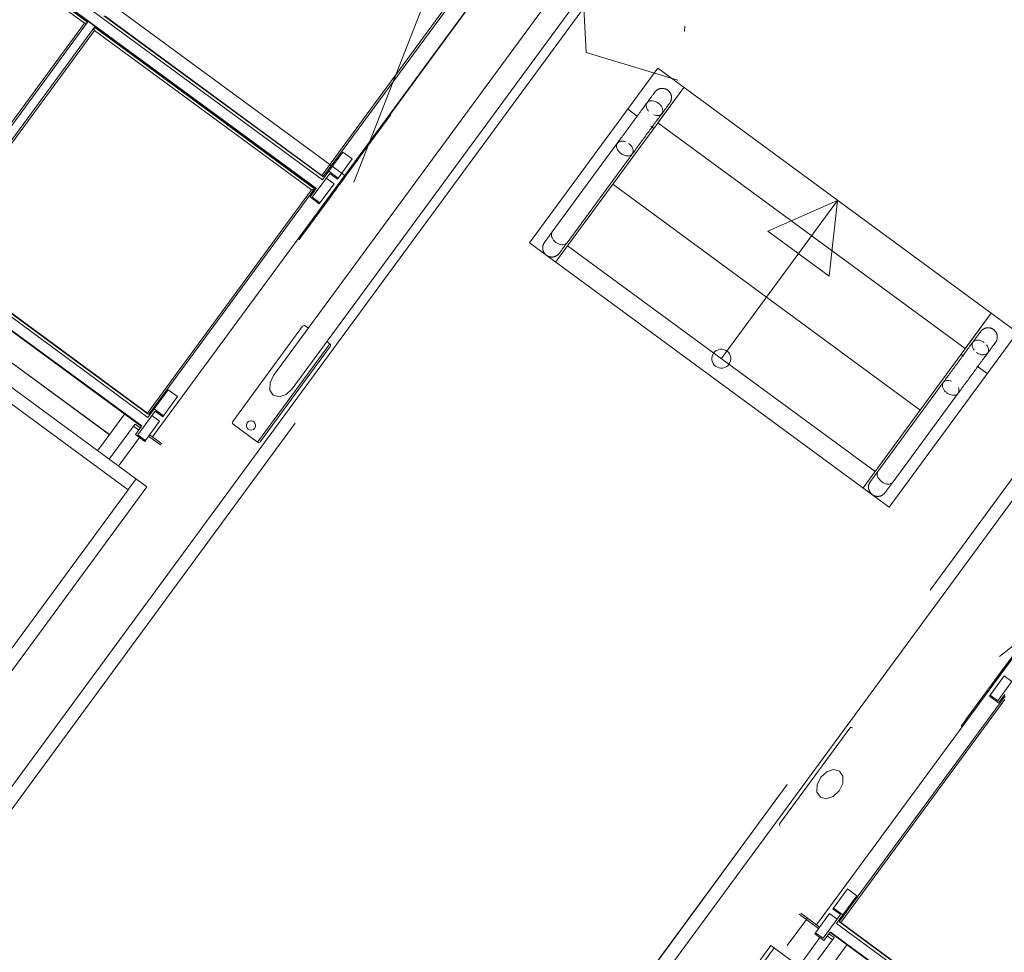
# Model space of a CAD drawing. Header units: metres. Extents: x 135583 to 135939, y 457896 to 458258.
# Tile 267 of 599: x 135785.07 to 135787.65, y 457938.96 to 457941.41. Entities that reach past the tile are written whole.
import ezdxf

# ---------------------------------------------------------------- set-up
doc = ezdxf.new("R2010")
doc.units = ezdxf.units.M
doc.linetypes.add('Hidden', pattern=[4, 2, -2])
doc.layers.add('NIEUWE INSTALLATIE', color=250, linetype='Continuous', lineweight=0)

msp = doc.modelspace()

# ---------------------------------------------------------------- linework, layer by layer
at = {"layer": 'NIEUWE INSTALLATIE', "linetype": 'Hidden'}
for p, q in [((135787.4541, 457939.9144), (135789.2893, 457942.4123)), ((135787.4541, 457939.9144), (135789.2893, 457942.4123)), ((135785.9435, 457940.9834), (135786.3646, 457942.0633)), ((135785.9435, 457940.9834), (135786.3646, 457942.0633)), ((135784.6783, 457941.9129), (135785.9193, 457941.0012)), ((135784.6783, 457941.9129), (135785.9193, 457941.0012)), ((135784.6055, 457938.74), (135786.5669, 457941.4096)), ((135786.4038, 457940.8246), (135786.7401, 457941.2823)), ((135786.7401, 457941.2823), (135787.683, 457940.5896)), ((135784.062, 457941.1248), (135785.3514, 457940.1774)), ((135787.3467, 457940.1319), (135786.4038, 457940.8246)), ((135787.683, 457940.5896), (135787.3467, 457940.1319)), ((135785.691, 457940.3019), (135785.8804, 457940.5597)), ((135785.691, 457940.3019), (135785.8804, 457940.5597)), ((135785.895, 457937.7927), (135787.8563, 457940.4623)), ((135788.5408, 457940.4645), (135787.6361, 457939.7399)), ((135788.5408, 457940.4645), (135787.6361, 457939.7399)), ((135785.3514, 457940.1775), (135785.3721, 457940.2056)), ((135785.3514, 457940.1775), (135785.3721, 457940.2056)), ((135784.4041, 457938.888), (135785.3514, 457940.1774)), ((135785.8755, 457937.7657), (135787.4541, 457939.9144)), ((135785.8755, 457937.7657), (135787.4541, 457939.9144)), ((135787.1324, 457939.0543), (135787.0796, 457938.9824)), ((135787.1324, 457939.0543), (135787.0796, 457938.9824)), ((135787.0454, 457938.9763), (135786.9654, 457938.8674)), ((135787.0454, 457938.9763), (135786.9654, 457938.8674))]:
    msp.add_line(p, q, dxfattribs=at)
at = {"layer": 'NIEUWE INSTALLATIE'}
for p, q in [((135785.4157, 457940.3156), (135786.8651, 457942.2885)), ((135784.6847, 457941.8541), (135785.8613, 457940.9897)), ((135784.6675, 457941.8307), (135785.8441, 457940.9663)), ((135784.6683, 457941.8318), (135785.8449, 457940.9674)), ((135784.6686, 457941.8183), (135785.2371, 457941.4005)), ((135785.2453, 457941.4033), (135784.6687, 457941.8269)), ((135786.6338, 457941.7037), (135785.7327, 457940.4772)), ((135785.7813, 457940.4415), (135786.6824, 457941.668)), ((135786.3977, 457941.6507), (135786.0261, 457941.1448)), ((135785.8596, 457941.0014), (135786.2896, 457941.5866)), ((135785.864, 457940.999), (135786.2978, 457941.5893)), ((135786.5387, 457941.4303), (135784.5566, 457938.7325)), ((135785.2371, 457941.4005), (135784.8072, 457940.8153)), ((135784.8116, 457940.8129), (135785.2453, 457941.4033)), ((135785.2878, 457941.4201), (135785.8615, 457940.9986)), ((135785.2911, 457941.4191), (135785.8596, 457941.0014)), ((135785.2634, 457941.3899), (135784.8297, 457940.7996)), ((135785.2633, 457941.3813), (135784.8334, 457940.7961)), ((135785.8319, 457940.9636), (135785.2633, 457941.3813)), ((135785.8401, 457940.9663), (135785.2634, 457941.3899)), ((135786.8101, 457941.3787), (135786.8112, 457941.3929)), ((135784.2269, 457941.2311), (135785.4035, 457940.3667)), ((135786.8086, 457941.232), (135786.7297, 457941.1245)), ((135786.8086, 457941.232), (135786.7405, 457941.1393)), ((135784.2098, 457941.2077), (135785.3863, 457940.3433)), ((135784.2106, 457941.2088), (135785.3872, 457940.3444)), ((135785.4003, 457940.1849), (135784.0545, 457941.1737)), ((135786.6612, 457941.1748), (135786.6864, 457941.1563)), ((135786.0401, 457941.1605), (135786.0211, 457941.1346)), ((135786.0277, 457941.1436), (135786.0253, 457941.1453)), ((135786.0401, 457941.1605), (135786.0377, 457941.1623)), ((135784.2142, 457941.1209), (135785.3022, 457940.3216)), ((135785.3023, 457940.3217), (135784.2143, 457941.121)), ((135786.0211, 457941.1346), (135785.9558, 457941.0457)), ((135786.0211, 457941.1346), (135786.0187, 457941.1364)), ((135786.7297, 457941.1245), (135786.4723, 457940.7743)), ((135786.722, 457941.1301), (135786.7297, 457941.1245)), ((135786.7405, 457941.1393), (135787.5464, 457940.5473)), ((135786.6347, 457941.0867), (135786.4633, 457940.8535)), ((135785.9146, 457941.0622), (135785.8778, 457941.0122)), ((135785.9542, 457941.0469), (135785.8825, 457940.9493)), ((135785.902, 457940.9945), (135785.9387, 457941.0445)), ((135785.9387, 457941.0445), (135785.9146, 457941.0622)), ((135785.9558, 457941.0457), (135785.9534, 457941.0475)), ((135786.5023, 457940.8249), (135786.6729, 457941.0572)), ((135786.6729, 457941.0572), (135786.6733, 457941.0576)), ((135785.8613, 457940.9897), (135785.8778, 457941.0122)), ((135785.8768, 457941.0163), (135785.8794, 457941.0144)), ((135785.8778, 457941.0122), (135785.902, 457940.9945)), ((135785.8848, 457941.0217), (135785.8821, 457941.0236)), ((135785.8861, 457941.0235), (135785.8835, 457941.0255)), ((135785.8799, 457941.0067), (135785.8343, 457940.9445)), ((135785.8912, 457940.9797), (135785.871, 457940.9945)), ((135785.9001, 457940.9919), (135785.8799, 457941.0067)), ((135785.902, 457940.9945), (135785.9001, 457940.9919)), ((135788.6058, 457941.0096), (135787.1564, 457939.0368)), ((135785.4019, 457940.3784), (135785.8319, 457940.9636)), ((135785.4063, 457940.3759), (135785.8401, 457940.9663)), ((135785.8283, 457940.9449), (135785.8444, 457940.9667)), ((135785.8544, 457940.9297), (135785.8912, 457940.9797)), ((135786.6221, 457940.9781), (135787.428, 457940.3861)), ((135785.8807, 457940.9436), (135785.8122, 457940.8503)), ((135785.8525, 457940.9271), (135785.8283, 457940.9449)), ((135785.8343, 457940.9445), (135785.8544, 457940.9297)), ((135785.8807, 457940.9436), (135785.8783, 457940.9453)), ((135785.8841, 457940.9481), (135785.8817, 457940.9499)), ((135786.9067, 457940.5209), (135787.2116, 457940.936)), ((135787.2116, 457940.936), (135787.0284, 457940.8556)), ((135787.2116, 457940.936), (135787.1896, 457940.7372)), ((135785.8544, 457940.9297), (135785.8525, 457940.9271)), ((135785.7973, 457940.8351), (135785.7998, 457940.8333)), ((135785.8122, 457940.8503), (135785.8098, 457940.8521)), ((135787.0284, 457940.8556), (135787.1896, 457940.7372)), ((135786.5037, 457940.817), (135787.3096, 457940.2249)), ((135784.8301, 457940.7971), (135785.4038, 457940.3755)), ((135784.8334, 457940.7961), (135785.4019, 457940.3784)), ((135787.5355, 457940.5324), (135787.6145, 457940.6399)), ((135787.5464, 457940.5473), (135787.6145, 457940.6399)), ((135785.6255, 457940.3563), (135785.809, 457940.6061)), ((135785.816, 457940.6071), (135785.8239, 457940.6013)), ((135785.8815, 457940.5528), (135785.698, 457940.303)), ((135785.8725, 457940.5656), (135785.8805, 457940.5598)), ((135787.2782, 457940.1822), (135787.5355, 457940.5324)), ((135787.5419, 457940.5277), (135787.5355, 457940.5324)), ((135787.604, 457940.4821), (135787.5775, 457940.5016)), ((135787.4886, 457940.4587), (135787.3172, 457940.2254)), ((135787.4889, 457940.459), (135787.4886, 457940.4587)), ((135785.4568, 457940.4392), (135785.4201, 457940.3892)), ((135785.4443, 457940.3714), (135785.481, 457940.4214)), ((135785.481, 457940.4214), (135785.4568, 457940.4392)), ((135785.9025, 457937.7438), (135787.8845, 457940.4416)), ((135787.3568, 457940.1978), (135787.5275, 457940.4301)), ((135785.4191, 457940.3933), (135785.4217, 457940.3914)), ((135785.427, 457940.3987), (135785.4244, 457940.4006)), ((135785.4284, 457940.4005), (135785.4258, 457940.4024)), ((135785.3424, 457940.3763), (135785.2714, 457940.2797)), ((135785.4222, 457940.3836), (135785.3766, 457940.3215)), ((135785.4035, 457940.3667), (135785.4201, 457940.3892)), ((135785.4334, 457940.3567), (135785.4133, 457940.3715)), ((135785.4201, 457940.3892), (135785.4443, 457940.3714)), ((135785.4424, 457940.3688), (135785.4222, 457940.3836)), ((135785.4443, 457940.3714), (135785.4424, 457940.3688)), ((135785.3657, 457940.3438), (135785.302, 457940.2572)), ((135785.3697, 457940.3494), (135785.3657, 457940.3438)), ((135785.3794, 457940.3338), (135785.3657, 457940.3438)), ((135785.3834, 457940.3393), (135785.3697, 457940.3494)), ((135785.3706, 457940.3219), (135785.3867, 457940.3437)), ((135785.3967, 457940.3067), (135785.4334, 457940.3567)), ((135785.691, 457940.3019), (135785.6265, 457940.3493)), ((135785.3948, 457940.3041), (135785.3706, 457940.3219)), ((135785.3766, 457940.3215), (135785.3967, 457940.3067)), ((135785.4371, 457940.2942), (135785.4049, 457940.3178)), ((135785.4157, 457940.3156), (135785.4076, 457940.3215)), ((135785.4399, 457940.2979), (135785.4157, 457940.3156)), ((135785.3282, 457940.2421), (135785.3811, 457940.3142)), ((135785.3967, 457940.3067), (135785.3948, 457940.3041)), ((135784.4116, 457938.8391), (135785.4003, 457940.1849)), ((135787.6226, 457939.673), (135787.6933, 457939.7692)), ((135787.6113, 457939.639), (135787.648, 457939.689)), ((135787.62, 457939.6728), (135787.6224, 457939.6711)), ((135787.6771, 457939.6864), (135787.6314, 457939.6242)), ((135787.6681, 457939.6742), (135787.648, 457939.689)), ((135787.5481, 457939.575), (135787.6166, 457939.6682)), ((135787.619, 457939.6665), (135787.6166, 457939.6682)), ((135787.6505, 457939.6362), (135787.2167, 457939.0458)), ((135787.6503, 457939.6276), (135787.2204, 457939.0424)), ((135787.6113, 457939.639), (135787.6094, 457939.6364)), ((135787.6094, 457939.6364), (135787.6335, 457939.6186)), ((135787.6314, 457939.6242), (135787.6113, 457939.639)), ((135787.6335, 457939.6186), (135787.6496, 457939.6405)), ((135787.5505, 457939.5732), (135787.5481, 457939.575)), ((135787.2435, 457939.5522), (135787.0599, 457939.3024)), ((135787.5356, 457939.558), (135787.5381, 457939.5562)), ((135787.2011, 457939.0807), (135787.2378, 457939.1307)), ((135787.262, 457939.113), (135787.2378, 457939.1307)), ((135787.262, 457939.113), (135787.2253, 457939.063)), ((135787.2011, 457939.0807), (135787.1992, 457939.0781)), ((135787.1992, 457939.0781), (135787.2194, 457939.0633)), ((135787.2253, 457939.063), (135787.2011, 457939.0807)), ((135787.1617, 457939.0271), (135787.1104, 457939.0648)), ((135787.1564, 457939.0368), (135787.1155, 457939.0668)), ((135787.1535, 457939.016), (135787.1903, 457939.066)), ((135787.2194, 457939.0633), (135787.1737, 457939.0012)), ((135787.2104, 457939.0512), (135787.1903, 457939.066)), ((135787.2087, 457939.0404), (135787.2253, 457939.063)), ((135787.2295, 457939.0632), (135787.2269, 457939.0652)), ((135787.2348, 457939.0705), (135787.2322, 457939.0724)), ((135787.2362, 457939.0723), (135787.2336, 457939.0743)), ((135787.1645, 457939.0308), (135787.1564, 457939.0368)), ((135787.2087, 457939.0404), (135788.3853, 457938.176)), ((135787.2171, 457939.0434), (135787.7909, 457938.6218)), ((135787.789, 457938.6247), (135787.2204, 457939.0424)), ((135787.1653, 457939.0033), (135787.1104, 457938.9286)), ((135787.1535, 457939.016), (135787.1516, 457939.0134)), ((135787.1516, 457939.0134), (135787.1758, 457938.9956)), ((135787.1737, 457939.0012), (135787.1535, 457939.016)), ((135787.1758, 457938.9956), (135787.1919, 457939.0175)), ((135787.1982, 457938.9975), (135787.1845, 457939.0075)), ((135787.2023, 457939.003), (135787.1886, 457939.0131)), ((135787.1915, 457939.017), (135788.3681, 457938.1526)), ((135787.1924, 457939.0182), (135788.369, 457938.1537)), ((135787.1982, 457938.9975), (135787.2023, 457939.003)), ((135787.0365, 457938.9828), (135786.0478, 457937.637)), ((135788.3824, 457937.9941), (135787.0365, 457938.9828)), ((135787.1346, 457938.9108), (135787.1982, 457938.9975)), ((135787.2362, 457938.985), (135787.1652, 457938.8883))]:
    msp.add_line(p, q, dxfattribs=at)
at = {"layer": 'NIEUWE INSTALLATIE', "flags": 128}
for points in [[(135786.4959, 457942.4018), (135786.5519, 457941.3239), (135786.7928, 457941.2511)], [(135786.7324, 457941.2197), (135786.7324, 457941.2197), (135786.7322, 457941.2195), (135786.732, 457941.2192), (135786.7317, 457941.2187), (135786.7312, 457941.2181), (135786.7307, 457941.2174), (135786.7301, 457941.2166), (135786.7294, 457941.2156), (135786.7286, 457941.2146), (135786.7277, 457941.2134), (135786.7268, 457941.2121), (135786.7257, 457941.2106), (135786.7246, 457941.2091), (135786.7234, 457941.2074), (135786.7221, 457941.2057), (135786.7207, 457941.2038), (135786.7193, 457941.2018), (135786.7177, 457941.1997), (135786.7161, 457941.1976), (135786.7145, 457941.1953), (135786.7127, 457941.1929), (135786.7109, 457941.1905), (135786.7091, 457941.188), (135786.7072, 457941.1854), (135786.7052, 457941.1827), (135786.7032, 457941.1799), (135786.7011, 457941.1771), (135786.699, 457941.1743), (135786.6969, 457941.1713), (135786.6947, 457941.1684), (135786.6924, 457941.1653), (135786.6902, 457941.1623), (135786.6879, 457941.1592), (135786.6856, 457941.156), (135786.6833, 457941.1528), (135786.6809, 457941.1497), (135786.6786, 457941.1465), (135786.6762, 457941.1432), (135786.6739, 457941.14), (135786.6715, 457941.1368), (135786.6691, 457941.1336), (135786.6668, 457941.1304), (135786.6644, 457941.1272), (135786.6621, 457941.124), (135786.6598, 457941.1208), (135786.6575, 457941.1177), (135786.6552, 457941.1146), (135786.653, 457941.1116), (135786.6508, 457941.1086), (135786.6486, 457941.1056), (135786.6464, 457941.1027), (135786.6444, 457941.0999), (135786.6423, 457941.0971), (135786.6403, 457941.0944), (135786.6384, 457941.0917), (135786.6365, 457941.0892), (135786.6347, 457941.0868)], [(135786.7286, 457941.2146), (135786.7291, 457941.2153), (135786.7299, 457941.2163), (135786.7305, 457941.2171), (135786.7311, 457941.2179), (135786.7315, 457941.2185), (135786.7319, 457941.219), (135786.7322, 457941.2194), (135786.7323, 457941.2196), (135786.7324, 457941.2197)], [(135786.7324, 457941.2197), (135786.733, 457941.2205), (135786.7336, 457941.2212), (135786.7343, 457941.222), (135786.735, 457941.2227), (135786.7357, 457941.2233), (135786.7364, 457941.224), (135786.7371, 457941.2246), (135786.7379, 457941.2251), (135786.7387, 457941.2257), (135786.7395, 457941.2262), (135786.7404, 457941.2267), (135786.7412, 457941.2271), (135786.7421, 457941.2275), (135786.743, 457941.2279), (135786.7439, 457941.2282), (135786.7448, 457941.2285), (135786.7457, 457941.2288), (135786.7467, 457941.229), (135786.7476, 457941.2292), (135786.7486, 457941.2294), (135786.7495, 457941.2295), (135786.7505, 457941.2296), (135786.7515, 457941.2296), (135786.7524, 457941.2296), (135786.7534, 457941.2295), (135786.7544, 457941.2295), (135786.7553, 457941.2293), (135786.7563, 457941.2292), (135786.7572, 457941.229), (135786.7582, 457941.2288), (135786.7591, 457941.2285), (135786.76, 457941.2282), (135786.7609, 457941.2278), (135786.7618, 457941.2275), (135786.7627, 457941.2271), (135786.7635, 457941.2266), (135786.7644, 457941.2261), (135786.7652, 457941.2256), (135786.766, 457941.2251), (135786.7662, 457941.2249)], [(135786.7662, 457941.2249), (135786.767, 457941.2243), (135786.7677, 457941.2237), (135786.7684, 457941.2231), (135786.7691, 457941.2224), (135786.7698, 457941.2217), (135786.7704, 457941.2209), (135786.771, 457941.2202), (135786.7716, 457941.2194), (135786.7721, 457941.2186), (135786.7726, 457941.2178), (135786.7731, 457941.217), (135786.7736, 457941.2161), (135786.774, 457941.2152), (135786.7743, 457941.2143), (135786.7747, 457941.2134), (135786.775, 457941.2125), (135786.7752, 457941.2116), (135786.7755, 457941.2106), (135786.7757, 457941.2097), (135786.7758, 457941.2087), (135786.7759, 457941.2078), (135786.776, 457941.2068), (135786.776, 457941.2059), (135786.776, 457941.2049), (135786.776, 457941.2039), (135786.7759, 457941.203), (135786.7758, 457941.202), (135786.7756, 457941.2011), (135786.7754, 457941.2001), (135786.7752, 457941.1992), (135786.7749, 457941.1982), (135786.7746, 457941.1973), (135786.7743, 457941.1964), (135786.7739, 457941.1955), (135786.7735, 457941.1947), (135786.773, 457941.1938), (135786.7726, 457941.193), (135786.772, 457941.1921), (135786.7715, 457941.1914), (135786.7713, 457941.1911)], [(135786.6733, 457941.0577), (135786.6751, 457941.0601), (135786.677, 457941.0627), (135786.6789, 457941.0653), (135786.6809, 457941.068), (135786.6829, 457941.0708), (135786.685, 457941.0736), (135786.6872, 457941.0765), (135786.6893, 457941.0795), (135786.6915, 457941.0825), (135786.6938, 457941.0855), (135786.696, 457941.0886), (135786.6983, 457941.0917), (135786.7006, 457941.0949), (135786.703, 457941.0981), (135786.7053, 457941.1012), (135786.7077, 457941.1045), (135786.71, 457941.1077), (135786.7124, 457941.1109), (135786.7148, 457941.1141), (135786.7171, 457941.1173), (135786.7195, 457941.1205), (135786.7218, 457941.1237), (135786.7242, 457941.1269), (135786.7265, 457941.13), (135786.7287, 457941.1332), (135786.731, 457941.1362), (135786.7332, 457941.1393), (135786.7354, 457941.1423), (135786.7376, 457941.1452), (135786.7397, 457941.1481), (135786.7418, 457941.1509), (135786.7438, 457941.1537), (135786.7458, 457941.1563), (135786.7477, 457941.159), (135786.7496, 457941.1615), (135786.7514, 457941.164), (135786.7531, 457941.1663), (135786.7548, 457941.1686), (135786.7564, 457941.1708), (135786.7579, 457941.1729), (135786.7594, 457941.1749), (135786.7608, 457941.1768), (135786.7621, 457941.1786), (135786.7633, 457941.1802), (135786.7645, 457941.1818), (135786.7655, 457941.1832), (135786.7665, 457941.1846), (135786.7674, 457941.1858), (135786.7682, 457941.1869), (135786.7689, 457941.1879), (135786.7696, 457941.1887), (135786.7701, 457941.1894), (135786.7705, 457941.19), (135786.7709, 457941.1905), (135786.7711, 457941.1908), (135786.7713, 457941.1911), (135786.7713, 457941.1911)], [(135786.7713, 457941.1911), (135786.7713, 457941.1911), (135786.7712, 457941.1909), (135786.7709, 457941.1906), (135786.7706, 457941.1901), (135786.7702, 457941.1895), (135786.7697, 457941.1888), (135786.769, 457941.188), (135786.7683, 457941.1871), (135786.7676, 457941.186), (135786.7674, 457941.1858)], [(135786.4633, 457940.8535), (135786.4616, 457940.8511), (135786.4599, 457940.8488), (135786.4583, 457940.8466), (135786.4567, 457940.8445), (135786.4552, 457940.8425), (135786.4538, 457940.8406), (135786.4525, 457940.8387), (135786.4513, 457940.837), (135786.4501, 457940.8355), (135786.449, 457940.834), (135786.448, 457940.8326), (135786.4471, 457940.8314), (135786.4463, 457940.8303), (135786.4455, 457940.8293), (135786.4449, 457940.8284), (135786.4444, 457940.8276), (135786.4439, 457940.827), (135786.4435, 457940.8265), (135786.4433, 457940.8261), (135786.4431, 457940.8259), (135786.443, 457940.8258)], [(135786.443, 457940.8258), (135786.443, 457940.8258), (135786.4432, 457940.826), (135786.4434, 457940.8264), (135786.4437, 457940.8268), (135786.4442, 457940.8274), (135786.4447, 457940.8281), (135786.4453, 457940.8289), (135786.446, 457940.8299), (135786.4468, 457940.8309), (135786.4471, 457940.8314)], [(135786.447, 457940.7929), (135786.4466, 457940.7932), (135786.4459, 457940.7939), (135786.4452, 457940.7945), (135786.4446, 457940.7952), (135786.4439, 457940.796), (135786.4433, 457940.7967), (135786.4428, 457940.7975), (135786.4422, 457940.7983), (135786.4417, 457940.7991), (135786.4412, 457940.8), (135786.4408, 457940.8008), (135786.4404, 457940.8017), (135786.44, 457940.8026), (135786.4397, 457940.8035), (135786.4394, 457940.8044), (135786.4391, 457940.8053), (135786.4389, 457940.8063), (135786.4387, 457940.8072), (135786.4385, 457940.8082), (135786.4384, 457940.8091), (135786.4383, 457940.8101), (135786.4383, 457940.8111), (135786.4383, 457940.812), (135786.4384, 457940.813), (135786.4384, 457940.814), (135786.4385, 457940.8149), (135786.4387, 457940.8159), (135786.4389, 457940.8168), (135786.4391, 457940.8178), (135786.4394, 457940.8187), (135786.4397, 457940.8196), (135786.4401, 457940.8205), (135786.4404, 457940.8214), (135786.4408, 457940.8223), (135786.4413, 457940.8231), (135786.4418, 457940.824), (135786.4423, 457940.8248), (135786.4428, 457940.8256), (135786.443, 457940.8258)], [(135786.4819, 457940.7972), (135786.482, 457940.7972), (135786.4821, 457940.7974), (135786.4823, 457940.7978), (135786.4827, 457940.7982), (135786.4831, 457940.7988), (135786.4836, 457940.7995), (135786.4842, 457940.8003), (135786.4849, 457940.8013), (135786.4857, 457940.8024), (135786.4866, 457940.8035), (135786.4876, 457940.8049), (135786.4886, 457940.8063), (135786.4897, 457940.8078), (135786.491, 457940.8095), (135786.4923, 457940.8113), (135786.4936, 457940.8131), (135786.4951, 457940.8151), (135786.4966, 457940.8172), (135786.4982, 457940.8194), (135786.4999, 457940.8216), (135786.5016, 457940.824), (135786.5023, 457940.8249)], [(135786.5023, 457940.8249), (135786.5019, 457940.8244), (135786.5016, 457940.824)], [(135786.4819, 457940.7972), (135786.4813, 457940.7964), (135786.4807, 457940.7957), (135786.4801, 457940.795), (135786.4794, 457940.7943), (135786.4787, 457940.7936), (135786.478, 457940.793), (135786.4772, 457940.7924), (135786.4764, 457940.7918), (135786.4756, 457940.7912), (135786.4748, 457940.7907), (135786.474, 457940.7903), (135786.4731, 457940.7898), (135786.4722, 457940.7894), (135786.4713, 457940.789), (135786.4704, 457940.7887), (135786.4695, 457940.7884), (135786.4686, 457940.7881), (135786.4677, 457940.7879), (135786.4667, 457940.7877), (135786.4658, 457940.7876), (135786.4648, 457940.7874), (135786.4638, 457940.7874), (135786.4629, 457940.7873), (135786.4619, 457940.7873), (135786.4609, 457940.7874), (135786.46, 457940.7875), (135786.459, 457940.7876), (135786.4581, 457940.7877), (135786.4571, 457940.7879), (135786.4562, 457940.7882), (135786.4553, 457940.7884), (135786.4543, 457940.7887), (135786.4534, 457940.7891), (135786.4525, 457940.7895), (135786.4517, 457940.7899), (135786.4508, 457940.7903), (135786.45, 457940.7908), (135786.4494, 457940.7912)], [(135786.4857, 457940.8023), (135786.485, 457940.8014), (135786.4843, 457940.8005), (135786.4837, 457940.7996), (135786.4832, 457940.7989), (135786.4827, 457940.7983), (135786.4824, 457940.7978), (135786.4821, 457940.7975), (135786.482, 457940.7973), (135786.4819, 457940.7972)], [(135787.5867, 457940.5921), (135787.5873, 457940.5929), (135787.5879, 457940.5937), (135787.5885, 457940.5944), (135787.5892, 457940.5951), (135787.5899, 457940.5957), (135787.5906, 457940.5964), (135787.5914, 457940.597), (135787.5921, 457940.5975), (135787.5929, 457940.5981), (135787.5938, 457940.5986), (135787.5946, 457940.5991), (135787.5955, 457940.5995), (135787.5963, 457940.5999), (135787.5972, 457940.6003), (135787.5981, 457940.6006), (135787.5991, 457940.6009), (135787.6, 457940.6012), (135787.6009, 457940.6014), (135787.6019, 457940.6016), (135787.6028, 457940.6018), (135787.6038, 457940.6019), (135787.6047, 457940.602), (135787.6057, 457940.602), (135787.6067, 457940.602), (135787.6076, 457940.6019), (135787.6086, 457940.6019), (135787.6096, 457940.6018), (135787.6105, 457940.6016), (135787.6115, 457940.6014), (135787.6124, 457940.6012), (135787.6133, 457940.6009), (135787.6142, 457940.6006), (135787.6151, 457940.6002), (135787.616, 457940.5999), (135787.6169, 457940.5995), (135787.6178, 457940.599), (135787.6186, 457940.5985), (135787.6194, 457940.598), (135787.6202, 457940.5975), (135787.6204, 457940.5973)], [(135787.5867, 457940.5921), (135787.5866, 457940.5921), (135787.5865, 457940.5919), (135787.5862, 457940.5916), (135787.5859, 457940.5911), (135787.5855, 457940.5905), (135787.585, 457940.5898), (135787.5844, 457940.589), (135787.5837, 457940.5881), (135787.5829, 457940.587), (135787.582, 457940.5858), (135787.581, 457940.5845), (135787.58, 457940.583), (135787.5788, 457940.5815), (135787.5776, 457940.5798), (135787.5763, 457940.5781), (135787.5749, 457940.5762), (135787.5735, 457940.5742), (135787.572, 457940.5721), (135787.5704, 457940.57), (135787.5687, 457940.5677), (135787.567, 457940.5653), (135787.5652, 457940.5629), (135787.5633, 457940.5604), (135787.5614, 457940.5578), (135787.5594, 457940.5551), (135787.5574, 457940.5524), (135787.5554, 457940.5495), (135787.5533, 457940.5467), (135787.5511, 457940.5437), (135787.5489, 457940.5408), (135787.5467, 457940.5377), (135787.5444, 457940.5347), (135787.5422, 457940.5316), (135787.5398, 457940.5284), (135787.5375, 457940.5253), (135787.5352, 457940.5221), (135787.5328, 457940.5189), (135787.5305, 457940.5156), (135787.5281, 457940.5124), (135787.5257, 457940.5092), (135787.5234, 457940.506), (135787.521, 457940.5028), (135787.5187, 457940.4996), (135787.5163, 457940.4964), (135787.514, 457940.4932), (135787.5117, 457940.4901), (135787.5094, 457940.487), (135787.5072, 457940.484), (135787.505, 457940.481), (135787.5028, 457940.478), (135787.5007, 457940.4751), (135787.4986, 457940.4723), (135787.4966, 457940.4695), (135787.4946, 457940.4668), (135787.4926, 457940.4641), (135787.4907, 457940.4616), (135787.4889, 457940.4591), (135787.4886, 457940.4587)], [(135787.5829, 457940.587), (135787.5834, 457940.5877), (135787.5841, 457940.5887), (135787.5847, 457940.5895), (135787.5853, 457940.5903), (135787.5858, 457940.5909), (135787.5861, 457940.5914), (135787.5864, 457940.5918), (135787.5866, 457940.592), (135787.5867, 457940.5921)], [(135787.6204, 457940.5973), (135787.6212, 457940.5967), (135787.6219, 457940.5961), (135787.6227, 457940.5955), (135787.6233, 457940.5948), (135787.624, 457940.5941), (135787.6246, 457940.5934), (135787.6252, 457940.5926), (135787.6258, 457940.5918), (135787.6264, 457940.591), (135787.6269, 457940.5902), (135787.6274, 457940.5894), (135787.6278, 457940.5885), (135787.6282, 457940.5876), (135787.6286, 457940.5867), (135787.6289, 457940.5858), (135787.6292, 457940.5849), (135787.6295, 457940.584), (135787.6297, 457940.5831), (135787.6299, 457940.5821), (135787.63, 457940.5811), (135787.6302, 457940.5802), (135787.6302, 457940.5792), (135787.6303, 457940.5783), (135787.6303, 457940.5773), (135787.6302, 457940.5763), (135787.6301, 457940.5754), (135787.63, 457940.5744), (135787.6299, 457940.5735), (135787.6297, 457940.5725), (135787.6294, 457940.5716), (135787.6292, 457940.5706), (135787.6289, 457940.5697), (135787.6285, 457940.5688), (135787.6281, 457940.5679), (135787.6277, 457940.5671), (135787.6273, 457940.5662), (135787.6268, 457940.5654), (135787.6263, 457940.5646), (135787.6257, 457940.5638), (135787.6256, 457940.5635)], [(135787.5275, 457940.4301), (135787.5293, 457940.4326), (135787.5312, 457940.4351), (135787.5332, 457940.4377), (135787.5351, 457940.4404), (135787.5372, 457940.4432), (135787.5393, 457940.4461), (135787.5414, 457940.4489), (135787.5436, 457940.4519), (135787.5458, 457940.4549), (135787.548, 457940.4579), (135787.5503, 457940.461), (135787.5526, 457940.4641), (135787.5549, 457940.4673), (135787.5572, 457940.4705), (135787.5595, 457940.4737), (135787.5619, 457940.4769), (135787.5643, 457940.4801), (135787.5666, 457940.4833), (135787.569, 457940.4865), (135787.5714, 457940.4897), (135787.5737, 457940.4929), (135787.5761, 457940.4961), (135787.5784, 457940.4993), (135787.5807, 457940.5024), (135787.583, 457940.5056), (135787.5852, 457940.5086), (135787.5875, 457940.5117), (135787.5897, 457940.5147), (135787.5918, 457940.5176), (135787.5939, 457940.5205), (135787.596, 457940.5233), (135787.598, 457940.5261), (135787.6, 457940.5287), (135787.6019, 457940.5314), (135787.6038, 457940.5339), (135787.6056, 457940.5364), (135787.6074, 457940.5387), (135787.609, 457940.541), (135787.6106, 457940.5432), (135787.6122, 457940.5453), (135787.6136, 457940.5473), (135787.615, 457940.5492), (135787.6163, 457940.551), (135787.6176, 457940.5526), (135787.6187, 457940.5542), (135787.6198, 457940.5556), (135787.6208, 457940.557), (135787.6217, 457940.5582), (135787.6225, 457940.5593), (135787.6232, 457940.5603), (135787.6238, 457940.5611), (135787.6243, 457940.5618), (135787.6248, 457940.5624), (135787.6251, 457940.5629), (135787.6254, 457940.5632), (135787.6255, 457940.5635), (135787.6256, 457940.5635)], [(135787.6256, 457940.5635), (135787.6255, 457940.5635), (135787.6254, 457940.5633), (135787.6252, 457940.563), (135787.6248, 457940.5625), (135787.6244, 457940.5619), (135787.6239, 457940.5612), (135787.6233, 457940.5604), (135787.6226, 457940.5595), (135787.6218, 457940.5584), (135787.6217, 457940.5582)], [(135785.7318, 457940.425), (135785.723, 457940.4385), (135785.7234, 457940.4576), (135785.7327, 457940.4772), (135785.7328, 457940.4772)], [(135785.7813, 457940.4415), (135785.7655, 457940.4267), (135785.7473, 457940.4207), (135785.7318, 457940.425)], [(135787.3172, 457940.2254), (135787.3158, 457940.2235), (135787.3141, 457940.2212), (135787.3125, 457940.219), (135787.311, 457940.2169), (135787.3095, 457940.2149), (135787.3081, 457940.213), (135787.3068, 457940.2111), (135787.3055, 457940.2095), (135787.3043, 457940.2079), (135787.3033, 457940.2064), (135787.3023, 457940.205), (135787.3013, 457940.2038), (135787.3005, 457940.2027), (135787.2998, 457940.2017), (135787.2991, 457940.2008), (135787.2986, 457940.2), (135787.2981, 457940.1994), (135787.2978, 457940.1989), (135787.2975, 457940.1986), (135787.2973, 457940.1983), (135787.2972, 457940.1982)], [(135787.3012, 457940.1653), (135787.3009, 457940.1656), (135787.3002, 457940.1663), (135787.2995, 457940.167), (135787.2988, 457940.1677), (135787.2982, 457940.1684), (135787.2976, 457940.1691), (135787.297, 457940.1699), (135787.2965, 457940.1707), (135787.2959, 457940.1715), (135787.2955, 457940.1724), (135787.295, 457940.1732), (135787.2946, 457940.1741), (135787.2942, 457940.175), (135787.2939, 457940.1759), (135787.2936, 457940.1768), (135787.2933, 457940.1777), (135787.2931, 457940.1787), (135787.2929, 457940.1796), (135787.2928, 457940.1806), (135787.2927, 457940.1815), (135787.2926, 457940.1825), (135787.2925, 457940.1835), (135787.2925, 457940.1844), (135787.2926, 457940.1854), (135787.2927, 457940.1864), (135787.2928, 457940.1873), (135787.2929, 457940.1883), (135787.2931, 457940.1892), (135787.2934, 457940.1902), (135787.2936, 457940.1911), (135787.2939, 457940.192), (135787.2943, 457940.1929), (135787.2947, 457940.1938), (135787.2951, 457940.1947), (135787.2955, 457940.1955), (135787.296, 457940.1964), (135787.2965, 457940.1972), (135787.2971, 457940.198), (135787.2972, 457940.1982)], [(135787.2972, 457940.1982), (135787.2973, 457940.1983), (135787.2974, 457940.1984), (135787.2977, 457940.1988), (135787.298, 457940.1992), (135787.2984, 457940.1998), (135787.2989, 457940.2005), (135787.2995, 457940.2013), (135787.3002, 457940.2023), (135787.301, 457940.2034), (135787.3013, 457940.2038)], [(135787.3362, 457940.1696), (135787.3362, 457940.1697), (135787.3363, 457940.1698), (135787.3366, 457940.1702), (135787.3369, 457940.1706), (135787.3373, 457940.1712), (135787.3379, 457940.1719), (135787.3385, 457940.1727), (135787.3392, 457940.1737), (135787.34, 457940.1748), (135787.3408, 457940.176), (135787.3418, 457940.1773), (135787.3428, 457940.1787), (135787.344, 457940.1802), (135787.3452, 457940.1819), (135787.3465, 457940.1837), (135787.3479, 457940.1855), (135787.3493, 457940.1875), (135787.3508, 457940.1896), (135787.3524, 457940.1918), (135787.3541, 457940.194), (135787.3558, 457940.1964), (135787.3565, 457940.1973)], [(135787.3362, 457940.1696), (135787.3356, 457940.1688), (135787.3349, 457940.1681), (135787.3343, 457940.1674), (135787.3336, 457940.1667), (135787.3329, 457940.166), (135787.3322, 457940.1654), (135787.3314, 457940.1648), (135787.3307, 457940.1642), (135787.3299, 457940.1637), (135787.3291, 457940.1631), (135787.3282, 457940.1627), (135787.3274, 457940.1622), (135787.3265, 457940.1618), (135787.3256, 457940.1614), (135787.3247, 457940.1611), (135787.3238, 457940.1608), (135787.3228, 457940.1605), (135787.3219, 457940.1603), (135787.3209, 457940.1601), (135787.32, 457940.16), (135787.319, 457940.1599), (135787.3181, 457940.1598), (135787.3171, 457940.1597), (135787.3161, 457940.1597), (135787.3152, 457940.1598), (135787.3142, 457940.1599), (135787.3133, 457940.16), (135787.3123, 457940.1601), (135787.3114, 457940.1603), (135787.3104, 457940.1606), (135787.3095, 457940.1608), (135787.3086, 457940.1611), (135787.3077, 457940.1615), (135787.3068, 457940.1619), (135787.3059, 457940.1623), (135787.3051, 457940.1627), (135787.3042, 457940.1632), (135787.3036, 457940.1636)], [(135787.3399, 457940.1747), (135787.3393, 457940.1738), (135787.3386, 457940.1729), (135787.3379, 457940.172), (135787.3374, 457940.1713), (135787.337, 457940.1707), (135787.3366, 457940.1702), (135787.3364, 457940.1699), (135787.3362, 457940.1697), (135787.3362, 457940.1696)], [(135787.2168, 457939.4398), (135787.2012, 457939.4442), (135787.1831, 457939.4381), (135787.1672, 457939.4233), (135787.1579, 457939.4038), (135787.1575, 457939.3846), (135787.1663, 457939.3711)], [(135787.1663, 457939.3711), (135787.1818, 457939.3668), (135787.1999, 457939.3728), (135787.2158, 457939.3876), (135787.2252, 457939.4072), (135787.2255, 457939.4263), (135787.2168, 457939.4398)]]:
    msp.add_lwpolyline(points, dxfattribs=at)
at = {"layer": 'NIEUWE INSTALLATIE'}
for centre, major_axis, ratio, start_param, end_param in [((135785.9215, 457940.9991), (-0.0533, -0.0725), 0.000001, 4.014257, 5.585054), ((135785.853, 457940.9059), (-0.0533, -0.0725), 0.000001, 0.766057, 6.981317), ((135785.813, 457940.6031), (-0.00324, 0.00381), 1, 4.944218, 6.515014), ((135785.8775, 457940.5558), (-0.00494, -0.00076), 1, 2.356194, 3.926991), ((135785.6295, 457940.3533), (0.00167, 0.00471), 1, 1.276797, 2.847593), ((135785.6736, 457940.3457), (-0.0107, 0.0055), 1, 4.551511, 7.693104), ((135785.6736, 457940.3457), (-0.0103, -0.0062), 1, 0.392725, 3.534317), ((135785.694, 457940.3059), (-0.00076, 0.00494), 1, 2.356194, 3.926991), ((135787.6574, 457939.7238), (-0.0533, -0.0725), 0.000001, 4.014257, 5.585054), ((135787.2475, 457939.5492), (-0.00464, -0.00187), 1, 3.695157, 5.265953), ((135787.064, 457939.2994), (-0.00403, 0.00296), 1, 0, 1.570796)]:
    msp.add_ellipse(centre, major_axis=major_axis, ratio=ratio, start_param=start_param, end_param=end_param, dxfattribs=at)
for centre, major_axis, ratio in [((135786.9067, 457940.5209), (0.0148, 0.0201), 1), ((135787.5889, 457939.6306), (0.0533, 0.0725), 0.000001)]:
    msp.add_ellipse(centre, major_axis=major_axis, ratio=ratio, dxfattribs=at)
for points, knots in [([(135785.2453, 457941.4033), (135785.2452, 457941.4031), (135785.245, 457941.4029), (135785.2447, 457941.4026), (135785.2445, 457941.4025), (135785.2442, 457941.4023), (135785.244, 457941.4021), (135785.2437, 457941.4019), (135785.2434, 457941.4018), (135785.2431, 457941.4016), (135785.2428, 457941.4015), (135785.2424, 457941.4014), (135785.2421, 457941.4012), (135785.2418, 457941.4011), (135785.2414, 457941.401), (135785.2409, 457941.4009), (135785.2405, 457941.4008), (135785.2401, 457941.4007), (135785.2393, 457941.4006), (135785.2383, 457941.4005), (135785.2375, 457941.4005), (135785.2371, 457941.4005)], [0, 0, 0, 0, 0.071429, 0.107143, 0.142857, 0.178571, 0.214286, 0.25, 0.285714, 0.321429, 0.357143, 0.392857, 0.428571, 0.464286, 0.5, 0.571429, 0.607143, 0.642857, 0.714286, 0.857143, 1, 1, 1, 1]), ([(135785.2634, 457941.3899), (135785.2633, 457941.3898), (135785.2632, 457941.3896), (135785.263, 457941.3892), (135785.2629, 457941.3889), (135785.2628, 457941.3886), (135785.2627, 457941.3883), (135785.2627, 457941.388), (135785.2626, 457941.3877), (135785.2625, 457941.3873), (135785.2625, 457941.387), (135785.2625, 457941.3866), (135785.2625, 457941.3863), (135785.2625, 457941.386), (135785.2625, 457941.3855), (135785.2625, 457941.3851), (135785.2625, 457941.3846), (135785.2626, 457941.3842), (135785.2627, 457941.3834), (135785.2629, 457941.3824), (135785.2632, 457941.3817), (135785.2633, 457941.3813)], [0, 0, 0, 0, 0.071429, 0.107143, 0.142857, 0.178571, 0.214286, 0.25, 0.285714, 0.321429, 0.357143, 0.392857, 0.428571, 0.464286, 0.5, 0.571429, 0.607143, 0.642857, 0.714286, 0.857143, 1, 1, 1, 1]), ([(135786.6344, 457941.0863), (135786.6331, 457941.0845), (135786.6315, 457941.0803), (135786.6326, 457941.0727), (135786.6369, 457941.065), (135786.6415, 457941.0605), (135786.6441, 457941.0587)], [-0.4999864, -0.4999864, -0.4999864, -0.4999864, -0.375, -0.25, -0.125, 0, 0, 0, 0]), ([(135786.6441, 457941.0587), (135786.6466, 457941.0568), (135786.6522, 457941.0537), (135786.6609, 457941.0519), (135786.6684, 457941.0532), (135786.672, 457941.0559), (135786.6733, 457941.0577)], [-1, -1, -1, -1, -0.875, -0.75, -0.625, -0.5000136, -0.5000136, -0.5000136, -0.5000136]), ([(135785.864, 457940.999), (135785.8639, 457940.9988), (135785.8638, 457940.9986), (135785.8635, 457940.9984), (135785.8634, 457940.9983), (135785.8632, 457940.9982), (135785.863, 457940.9982), (135785.8628, 457940.9982), (135785.8626, 457940.9981), (135785.8624, 457940.9982), (135785.8622, 457940.9982), (135785.8621, 457940.9983), (135785.8619, 457940.9983), (135785.8617, 457940.9984), (135785.8615, 457940.9986), (135785.8613, 457940.9988), (135785.8611, 457940.999), (135785.8609, 457940.9992), (135785.8605, 457940.9997), (135785.8601, 457941.0004), (135785.8598, 457941.0011), (135785.8596, 457941.0014)], [0, 0, 0, 0, 0.071429, 0.107143, 0.142857, 0.178571, 0.214286, 0.25, 0.285714, 0.321429, 0.357143, 0.392857, 0.428571, 0.464286, 0.5, 0.571429, 0.607143, 0.642857, 0.714286, 0.857143, 1, 1, 1, 1]), ([(135785.8319, 457940.9636), (135785.8322, 457940.9636), (135785.833, 457940.9636), (135785.8341, 457940.9637), (135785.8348, 457940.9638), (135785.8353, 457940.9639), (135785.8356, 457940.9639), (135785.8359, 457940.964), (135785.8362, 457940.9641), (135785.8366, 457940.9642), (135785.8369, 457940.9643), (135785.8372, 457940.9644), (135785.8375, 457940.9645), (135785.8378, 457940.9647), (135785.8381, 457940.9648), (135785.8384, 457940.965), (135785.8387, 457940.9651), (135785.839, 457940.9653), (135785.8392, 457940.9655), (135785.8395, 457940.9657), (135785.8398, 457940.966), (135785.84, 457940.9662), (135785.8401, 457940.9663)], [0, 0, 0, 0, 0.142857, 0.285714, 0.357143, 0.392857, 0.428571, 0.464286, 0.5, 0.535714, 0.571429, 0.607143, 0.642857, 0.678571, 0.714286, 0.75, 0.785714, 0.821429, 0.857143, 0.892857, 0.928571, 1, 1, 1, 1]), ([(135787.5663, 457940.5644), (135787.5676, 457940.5662), (135787.5712, 457940.5689), (135787.5787, 457940.5702), (135787.5874, 457940.5684), (135787.593, 457940.5653), (135787.5955, 457940.5634)], [0.5000136, 0.5000136, 0.5000136, 0.5000136, 0.625, 0.75, 0.875, 1, 1, 1, 1]), ([(135787.6023, 457940.557), (135787.6041, 457940.5546), (135787.607, 457940.5494), (135787.6081, 457940.5418), (135787.6065, 457940.5376), (135787.6052, 457940.5358)], [0.125, 0.125, 0.125, 0.125, 0.25, 0.375, 0.4999864, 0.4999864, 0.4999864, 0.4999864]), ([(135787.4983, 457940.4311), (135787.496, 457940.4327), (135787.4919, 457940.4366), (135787.4877, 457940.4434), (135787.4859, 457940.4502), (135787.4868, 457940.4564), (135787.4902, 457940.4611), (135787.4959, 457940.4638), (135787.5029, 457940.4641), (135787.5079, 457940.4628), (135787.5104, 457940.4618)], [0, 0, 0, 0, 0.1111111, 0.2222222, 0.3333333, 0.4444444, 0.5555556, 0.6666667, 0.7777778, 0.8858737, 0.8858737, 0.8858737, 0.8858737]), ([(135787.5281, 457940.4453), (135787.5291, 457940.443), (135787.5302, 457940.4385), (135787.5294, 457940.4324), (135787.5259, 457940.4277), (135787.5203, 457940.425), (135787.5132, 457940.4246), (135787.5055, 457940.4266), (135787.5006, 457940.4294), (135787.4983, 457940.4311)], [0.2231291, 0.2231291, 0.2231291, 0.2231291, 0.3333333, 0.4444444, 0.5555556, 0.6666667, 0.7777778, 0.8888889, 1, 1, 1, 1]), ([(135785.4063, 457940.3759), (135785.4062, 457940.3758), (135785.406, 457940.3756), (135785.4058, 457940.3754), (135785.4056, 457940.3753), (135785.4055, 457940.3752), (135785.4053, 457940.3752), (135785.4051, 457940.3751), (135785.4049, 457940.3751), (135785.4047, 457940.3751), (135785.4045, 457940.3752), (135785.4043, 457940.3752), (135785.4042, 457940.3753), (135785.404, 457940.3754), (135785.4038, 457940.3756), (135785.4036, 457940.3758), (135785.4033, 457940.376), (135785.4031, 457940.3762), (135785.4028, 457940.3766), (135785.4024, 457940.3774), (135785.4021, 457940.378), (135785.4019, 457940.3784)], [0, 0, 0, 0, 0.071429, 0.107143, 0.142857, 0.178571, 0.214286, 0.25, 0.285714, 0.321429, 0.357143, 0.392857, 0.428571, 0.464286, 0.5, 0.571429, 0.607143, 0.642857, 0.714286, 0.857143, 1, 1, 1, 1]), ([(135787.3176, 457940.2259), (135787.3163, 457940.2242), (135787.3148, 457940.2199), (135787.3158, 457940.2123), (135787.3201, 457940.2046), (135787.3247, 457940.2002), (135787.3273, 457940.1983)], [0.5000136, 0.5000136, 0.5000136, 0.5000136, 0.625, 0.75, 0.875, 1, 1, 1, 1]), ([(135787.3273, 457940.1983), (135787.3298, 457940.1964), (135787.3354, 457940.1934), (135787.3441, 457940.1916), (135787.3517, 457940.1928), (135787.3552, 457940.1956), (135787.3565, 457940.1973)], [0, 0, 0, 0, 0.125, 0.25, 0.375, 0.4999864, 0.4999864, 0.4999864, 0.4999864]), ([(135787.2204, 457939.0424), (135787.22, 457939.0424), (135787.2193, 457939.0425), (135787.2185, 457939.0427), (135787.2179, 457939.0429), (135787.2177, 457939.043), (135787.2175, 457939.0431), (135787.2173, 457939.0432), (135787.2171, 457939.0434), (135787.2169, 457939.0435), (135787.2168, 457939.0436), (135787.2167, 457939.0438), (135787.2166, 457939.0439), (135787.2165, 457939.0441), (135787.2164, 457939.0442), (135787.2163, 457939.0444), (135787.2163, 457939.0446), (135787.2163, 457939.0448), (135787.2163, 457939.045), (135787.2164, 457939.0452), (135787.2165, 457939.0455), (135787.2166, 457939.0457), (135787.2167, 457939.0458)], [0, 0, 0, 0, 0.142857, 0.285714, 0.357143, 0.392857, 0.428571, 0.464286, 0.5, 0.535714, 0.571429, 0.607143, 0.642857, 0.678571, 0.714286, 0.75, 0.785714, 0.821429, 0.857143, 0.892857, 0.928571, 1, 1, 1, 1])]:
    msp.add_open_spline(points, degree=3, knots=knots, dxfattribs=at)
for points in [[(135786.7157, 457941.1702), (135786.714, 457941.1723), (135786.7111, 457941.1768), (135786.7094, 457941.1836), (135786.7102, 457941.1897), (135786.7137, 457941.1945), (135786.7193, 457941.1972), (135786.7264, 457941.1975), (135786.7341, 457941.1955), (135786.739, 457941.1927), (135786.7413, 457941.191)], [(135786.7413, 457941.191), (135786.7436, 457941.1894), (135786.7477, 457941.1855), (135786.7519, 457941.1787), (135786.7537, 457941.1719), (135786.7528, 457941.1657), (135786.7494, 457941.161), (135786.7437, 457941.1583), (135786.7367, 457941.158), (135786.7316, 457941.1594), (135786.729, 457941.1604)], [(135786.6554, 457941.0897), (135786.6525, 457941.0908), (135786.6468, 457941.092), (135786.6392, 457941.0907), (135786.6357, 457941.088), (135786.6344, 457941.0863)], [(135786.6733, 457941.0577), (135786.6746, 457941.0594), (135786.6761, 457941.0636), (135786.675, 457941.0712), (135786.6707, 457941.0789), (135786.6661, 457941.0834), (135786.6636, 457941.0852)], [(135786.473, 457940.8259), (135786.4708, 457940.8275), (135786.4666, 457940.8314), (135786.4624, 457940.8382), (135786.4606, 457940.8451), (135786.4612, 457940.8492), (135786.4619, 457940.851)], [(135786.5003, 457940.8228), (135786.4988, 457940.8216), (135786.495, 457940.8198), (135786.4879, 457940.8194), (135786.4802, 457940.8214), (135786.4753, 457940.8242), (135786.473, 457940.8259)], [(135787.5693, 457940.5434), (135787.5675, 457940.5458), (135787.5646, 457940.5509), (135787.5635, 457940.5585), (135787.565, 457940.5627), (135787.5663, 457940.5644)], [(135787.6052, 457940.5358), (135787.604, 457940.5341), (135787.6004, 457940.5314), (135787.5928, 457940.5301), (135787.5842, 457940.532), (135787.5786, 457940.535), (135787.576, 457940.5369)]]:
    msp.add_open_spline(points, degree=3, dxfattribs=at)

doc.saveas('drawing.dxf')
